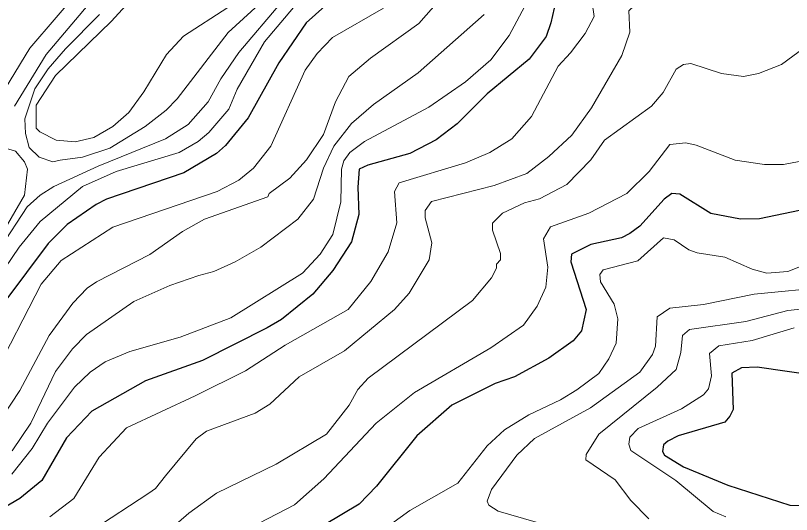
# Model space of a CAD drawing. Extents: x 423 to 448.8, y 7456.3 to 7484.
# Drawn here: x 446.24 to 447.38, y 7476.065 to 7476.798 of the extents above; entities that cross this region are included whole.
import ezdxf

# ---------------------------------------------------------------- set-up
doc = ezdxf.new("R2010")
doc.units = 0
doc.header["$LTSCALE"] = 0.032
doc.layers.add('1', color=7, linetype='Continuous', lineweight=25)
doc.layers.add('2', color=7, linetype='Continuous', lineweight=13)

msp = doc.modelspace()

# ---------------------------------------------------------------- linework, layer by layer
at = {"layer": '1'}
for points in [[(446.7082, 7476.8244), (446.6671, 7476.7873), (446.6269, 7476.7285), (446.582, 7476.648), (446.5488, 7476.6071), (446.5357, 7476.5955), (446.4877, 7476.5668), (446.374, 7476.5282), (446.3585, 7476.5204), (446.316, 7476.491), (446.2881, 7476.4632), (446.2247, 7476.3781)], [(447.0314, 7476.809), (447.0268, 7476.7873), (447.0198, 7476.7672), (446.9951, 7476.7339), (446.9332, 7476.6828), (446.8891, 7476.6388), (446.8582, 7476.6156), (446.8195, 7476.5955), (446.7577, 7476.5784), (446.7452, 7476.5723), (446.7429, 7476.546), (446.7445, 7476.5058), (446.7336, 7476.4655), (446.7066, 7476.4238), (446.6772, 7476.3889), (446.6308, 7476.3518), (446.6099, 7476.3394), (446.5148, 7476.2915), (446.4313, 7476.2613), (446.3523, 7476.2172), (446.3152, 7476.1778), (446.2789, 7476.1151), (446.2464, 7476.0888), (446.2069, 7476.0656)], [(447.3919, 7476.5119), (447.3331, 7476.4996), (447.3053, 7476.4988), (447.2619, 7476.5073), (447.2163, 7476.5359), (447.2047, 7476.5367), (447.1931, 7476.5282), (447.1575, 7476.4887), (447.1428, 7476.4779), (447.1305, 7476.4717), (447.0856, 7476.4617), (447.057, 7476.4477), (447.0562, 7476.4361), (447.0786, 7476.3665), (447.0716, 7476.3348), (447.0593, 7476.3201), (447.0237, 7476.2946), (446.9734, 7476.2675), (446.9448, 7476.2574), (446.8814, 7476.2258), (446.8296, 7476.1809), (446.7708, 7476.1066), (446.7452, 7476.0803), (446.6942, 7476.0501)], [(447.4213, 7476.2683), (447.33, 7476.2814), (447.3068, 7476.2806), (447.2928, 7476.2729), (447.2944, 7476.2196), (447.2898, 7476.2095), (447.2821, 7476.201), (447.214, 7476.1809), (447.1985, 7476.1731), (447.1923, 7476.1677), (447.1908, 7476.1577), (447.1938, 7476.1523), (447.2217, 7476.1353), (447.2867, 7476.1082), (447.378, 7476.0788), (447.5574, 7476.0734)]]:
    msp.add_lwpolyline(points, dxfattribs=at)
at = {"layer": '2'}
for points in [[(446.8419, 7476.5011), (446.8419, 7476.5119), (446.8512, 7476.5251), (446.9433, 7476.5483), (446.9912, 7476.566), (447.0237, 7476.5908), (447.0577, 7476.6225), (447.0863, 7476.6627), (447.1312, 7476.7393), (447.1428, 7476.7734), (447.1413, 7476.8051), (447.1451, 7476.809), (447.1583, 7476.8167), (447.1923, 7476.8213), (447.265, 7476.8198), (447.2882, 7476.8236), (447.3122, 7476.8337), (447.3238, 7476.8422), (447.3749, 7476.9041), (447.4104, 7476.9327)], [(446.9448, 7476.9141), (446.8327, 7476.7865), (446.7615, 7476.7354), (446.7298, 7476.7084), (446.7104, 7476.6713), (446.6926, 7476.6233), (446.6679, 7476.5861), (446.6432, 7476.5591), (446.613, 7476.5367), (446.6107, 7476.532), (446.5179, 7476.4988), (446.4853, 7476.481), (446.4374, 7476.447), (446.3593, 7476.4067), (446.3454, 7476.3975), (446.3245, 7476.3758), (446.2897, 7476.3279), (446.2464, 7476.2474), (446.2209, 7476.2087)], [(446.3638, 7476.7996), (446.3135, 7476.749), (446.288, 7476.7197), (446.2684, 7476.6904), (446.2541, 7476.6465), (446.2549, 7476.6249), (446.2603, 7476.604), (446.275, 7476.59), (446.2951, 7476.5831), (446.306, 7476.5854), (446.3384, 7476.59), (446.3787, 7476.6032), (446.4305, 7476.6349), (446.4614, 7476.6589), (446.4776, 7476.6759), (446.5527, 7476.7733), (446.6931, 7476.9017)], [(446.2386, 7476.665), (446.285, 7476.7409), (446.3902, 7476.8654)], [(446.21, 7476.6666), (446.261, 7476.7501), (446.3384, 7476.8406)], [(447.084, 7476.8406), (447.0902, 7476.7965), (447.0771, 7476.7718), (447.0554, 7476.7432), (447.0376, 7476.7239), (446.9982, 7476.6496), (446.9696, 7476.6171), (446.9371, 7476.597), (446.9015, 7476.5815), (446.8041, 7476.5521), (446.7971, 7476.5397), (446.8002, 7476.4934), (446.7878, 7476.4508), (446.7623, 7476.4075), (446.729, 7476.3665), (446.6362, 7476.3139), (446.5782, 7476.276), (446.504, 7476.2397), (446.4034, 7476.1925), (446.3631, 7476.1492), (446.326, 7476.0888), (446.2905, 7476.0618)], [(446.5519, 7476.8097), (446.4869, 7476.7679), (446.4622, 7476.7409), (446.4289, 7476.6859), (446.4065, 7476.6558), (446.3833, 7476.6349), (446.3555, 7476.6187), (446.3276, 7476.6125), (446.2998, 7476.6148), (446.2758, 7476.6272), (446.2704, 7476.6326), (446.2704, 7476.6666), (446.299, 7476.71), (446.381, 7476.7896), (446.4127, 7476.8244)], [(446.6316, 7476.8182), (446.5681, 7476.7439), (446.5418, 7476.7053), (446.5233, 7476.6713), (446.4939, 7476.638), (446.4606, 7476.6171), (446.3616, 7476.5769), (446.2966, 7476.5467), (446.2766, 7476.5343), (446.2572, 7476.5173), (446.217, 7476.4563)], [(446.992, 7476.8182), (446.9657, 7476.7687), (446.9386, 7476.7331), (446.9015, 7476.7007), (446.8474, 7476.6635), (446.753, 7476.6132), (446.7313, 7476.597), (446.7228, 7476.5846), (446.719, 7476.5723), (446.7182, 7476.5243), (446.7066, 7476.4764), (446.688, 7476.4477), (446.6617, 7476.4199), (446.5566, 7476.3541), (446.4823, 7476.3255), (446.408, 7476.3047), (446.3717, 7476.2892), (446.35, 7476.2745), (446.3268, 7476.2521), (446.2873, 7476.1995), (446.2649, 7476.1623), (446.2348, 7476.1244)], [(446.6486, 7476.8097), (446.606, 7476.7595), (446.5658, 7476.6898), (446.5535, 7476.6604), (446.5241, 7476.6264), (446.5086, 7476.6132), (446.4808, 7476.597), (446.3879, 7476.5692), (446.3384, 7476.5467), (446.2766, 7476.4957), (446.2456, 7476.4578), (446.203, 7476.3959)], [(446.7808, 7476.8089), (446.7058, 7476.7656), (446.6834, 7476.7424), (446.6656, 7476.7177), (446.6153, 7476.6063), (446.5898, 7476.5738), (446.5681, 7476.556), (446.5364, 7476.5398), (446.3833, 7476.4872), (446.3075, 7476.4384), (446.2781, 7476.4037), (446.2054, 7476.2636)], [(446.9286, 7476.7996), (446.8319, 7476.7138), (446.7661, 7476.6674), (446.7336, 7476.6395), (446.7081, 7476.6063), (446.6927, 7476.5738), (446.678, 7476.5282), (446.6548, 7476.4988), (446.6006, 7476.4578), (446.5627, 7476.4361), (446.5318, 7476.4222), (446.5093, 7476.416), (446.4668, 7476.4013), (446.4142, 7476.3781), (446.3446, 7476.3294), (446.3237, 7476.3085), (446.299, 7476.2753), (446.2626, 7476.1995), (446.2355, 7476.1585)], [(447.4414, 7476.7818), (447.3656, 7476.7262), (447.3316, 7476.713), (447.3099, 7476.7084), (447.2774, 7476.713), (447.2326, 7476.7277), (447.2217, 7476.7262), (447.2109, 7476.7192), (447.1915, 7476.6852), (447.1745, 7476.6651), (447.1057, 7476.6148), (447.0856, 7476.5862), (447.05, 7476.5498), (447.0098, 7476.529), (446.9881, 7476.5228), (446.9557, 7476.508), (446.9409, 7476.4933), (446.9409, 7476.4826), (446.9526, 7476.4485), (446.9526, 7476.4392), (446.9471, 7476.433), (446.9471, 7476.4269), (446.9394, 7476.4129), (446.9116, 7476.3797), (446.7584, 7476.2652), (446.7429, 7476.249), (446.7305, 7476.2258), (446.6973, 7476.1832), (446.6231, 7476.1391), (446.5356, 7476.0966), (446.4947, 7476.0672), (446.4683, 7476.044)], [(446.5851, 7476.0455), (446.6501, 7476.0796), (446.6934, 7476.1174), (446.77, 7476.1995), (446.8265, 7476.2443), (446.9386, 7476.31), (446.9866, 7476.3433), (447.0067, 7476.3712), (447.0191, 7476.399), (447.0222, 7476.4284), (447.016, 7476.4702), (447.026, 7476.4879), (447.0825, 7476.508), (447.1382, 7476.5366), (447.1714, 7476.5691), (447.2016, 7476.6086), (447.2248, 7476.6109), (447.2403, 7476.6078), (447.2975, 7476.5854), (447.3408, 7476.5792), (447.3687, 7476.5792), (447.412, 7476.5877)], [(446.1836, 7476.4144), (446.2534, 7476.5343), (446.258, 7476.5723), (446.2534, 7476.5831), (446.2402, 7476.5986), (446.2255, 7476.6032)], [(446.3524, 7476.0416), (446.4359, 7476.0966), (446.4459, 7476.1036), (446.4606, 7476.1221), (446.5055, 7476.1762), (446.521, 7476.1878), (446.5921, 7476.2141), (446.6138, 7476.2273), (446.6571, 7476.2675), (446.7236, 7476.3054), (446.7971, 7476.3665), (446.8187, 7476.3905), (446.8481, 7476.4392), (446.852, 7476.464), (446.8419, 7476.5011)], [(447.4244, 7476.4415), (447.3749, 7476.4222), (447.3439, 7476.4199), (447.3223, 7476.4253), (447.2821, 7476.4431), (447.2418, 7476.4493), (447.2294, 7476.4539), (447.2078, 7476.4686), (447.1923, 7476.4717), (447.1544, 7476.4377), (447.1034, 7476.4245), (447.0987, 7476.4176), (447.0995, 7476.4068), (447.1196, 7476.3743), (447.125, 7476.3526), (447.1227, 7476.317), (447.1119, 7476.2938), (447.0972, 7476.2722), (447.0647, 7476.2482), (447.0407, 7476.2335), (446.9943, 7476.2118), (446.9587, 7476.1894), (446.9332, 7476.1662), (446.8899, 7476.1113), (446.8195, 7476.071), (446.777, 7476.0401)], [(447.4368, 7476.3998), (447.3254, 7476.3889), (447.2511, 7476.3735), (447.2016, 7476.3681), (447.1831, 7476.3557), (447.1807, 7476.3124), (447.1761, 7476.3), (447.1575, 7476.2745), (447.0848, 7476.2219), (447.0028, 7476.177), (446.9765, 7476.1523), (446.9394, 7476.102), (446.9332, 7476.085), (446.9355, 7476.0788), (446.9495, 7476.0703), (447.0237, 7476.0486)], [(447.511, 7476.3789), (447.3749, 7476.365), (447.313, 7476.3487), (447.2302, 7476.3371), (447.2201, 7476.3279), (447.2178, 7476.3031), (447.2109, 7476.2783), (447.1831, 7476.2521), (447.0972, 7476.1832), (447.0786, 7476.1531), (447.0779, 7476.1453), (447.1211, 7476.1159), (447.1444, 7476.0857), (447.1706, 7476.0587)], [(447.3842, 7476.3394), (447.3223, 7476.3209), (447.2735, 7476.3131), (447.2596, 7476.3016), (447.2627, 7476.2691), (447.2581, 7476.2497), (447.2511, 7476.2412), (447.2186, 7476.2203), (447.1552, 7476.1917), (447.1428, 7476.1786), (447.1412, 7476.1685), (447.1443, 7476.1592), (447.2101, 7476.1151), (447.265, 7476.0695), (447.2836, 7476.0618)]]:
    msp.add_lwpolyline(points, dxfattribs=at)

doc.saveas('drawing.dxf')
